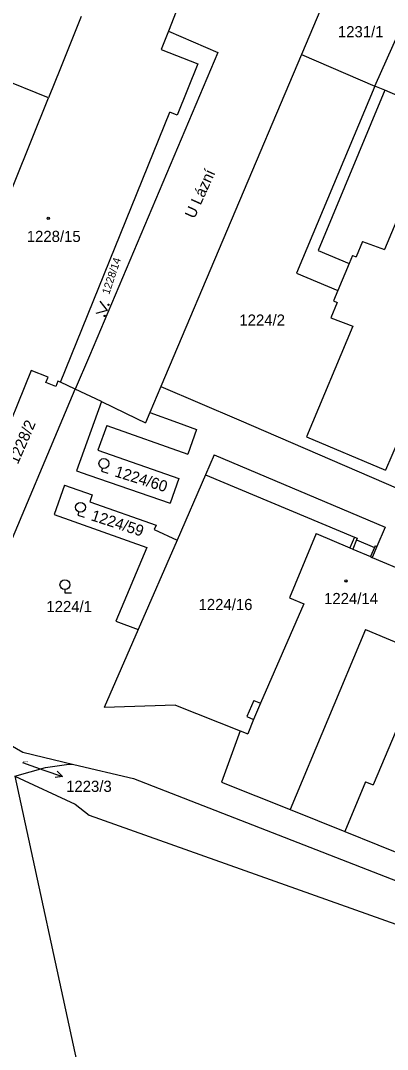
# Model space of a CAD drawing. Extents: x -593183 to -588034, y -1130415 to -1124994.
# Drawn here: x -590703 to -590647.1, y -1129242.7 to -1129085.7 of the extents above; entities that cross this region are included whole.
import ezdxf

# ---------------------------------------------------------------- set-up
doc = ezdxf.new("R2010")
doc.units = 0
for name, color, linetype in [('Vrstva 1', 7, 'Continuous'), ('Vrstva 15', 7, 'Continuous'), ('Vrstva 16', 7, 'Continuous'), ('Vrstva 18', 7, 'Continuous'), ('Vrstva 19', 7, 'Continuous'), ('Vrstva 25', 7, 'Continuous'), ('Vrstva 4', 7, 'Continuous')]:
    doc.layers.add(name, color=color, linetype=linetype)

msp = doc.modelspace()

# ---------------------------------------------------------------- linework, layer by layer
at = {"layer": 'Vrstva 1'}
for p, q in [((-590678.88, -1129083.46), (-590680.43, -1129087.36)), ((-590656.62, -1129082.61), (-590660.13, -1129090.9)), ((-590680.43, -1129087.36), (-590681.54, -1129090.14)), ((-590680.43, -1129087.36), (-590672.88, -1129090.61)), ((-590648.96, -1129095.73), (-590645.3, -1129087.57)), ((-590681.54, -1129090.14), (-590675.97, -1129092.36)), ((-590698.72, -1129097.53), (-590713.15, -1129091.73)), ((-590672.88, -1129090.61), (-590692.45, -1129136.87)), ((-590660.13, -1129090.9), (-590681.59, -1129141.55)), ((-590660.13, -1129090.9), (-590648.96, -1129095.73)), ((-590675.97, -1129092.36), (-590679.11, -1129100.19)), ((-590647.43, -1129096.37), (-590648.96, -1129095.73)), ((-590634.87, -1129101.81), (-590647.43, -1129096.37)), ((-590713.49, -1129134.26), (-590698.72, -1129097.53)), ((-590696.87, -1129140.93), (-590680.23, -1129099.71)), ((-590679.11, -1129100.19), (-590680.23, -1129099.71)), ((-590640.6, -1129104.14), (-590647.51, -1129120.69)), ((-590650.84, -1129119.46), (-590651.82, -1129121.8)), ((-590650.84, -1129119.46), (-590647.51, -1129120.69)), ((-590652.37, -1129121.57), (-590652.88, -1129122.79)), ((-590652.37, -1129121.57), (-590651.82, -1129121.8)), ((-590652.88, -1129122.79), (-590654.61, -1129126.93)), ((-590654.61, -1129126.93), (-590655.28, -1129128.52)), ((-590654.72, -1129128.75), (-590655.7, -1129131.09)), ((-590655.28, -1129128.52), (-590654.72, -1129128.75)), ((-590655.7, -1129131.09), (-590652.35, -1129132.37)), ((-590652.35, -1129132.37), (-590659.37, -1129149.27)), ((-590692.45, -1129136.87), (-590694.63, -1129141.99)), ((-590701.38, -1129139.11), (-590708.52, -1129156.79)), ((-590698.78, -1129140.16), (-590701.38, -1129139.11)), ((-590699.1, -1129140.95), (-590698.78, -1129140.16)), ((-590714.96, -1129190.19), (-590694.63, -1129141.99)), ((-590697.61, -1129141.55), (-590699.1, -1129140.95)), ((-590697.29, -1129140.76), (-590697.61, -1129141.55)), ((-590696.87, -1129140.93), (-590697.29, -1129140.76)), ((-590694.63, -1129141.99), (-590696.87, -1129140.93)), ((-590690.65, -1129143.87), (-590694.63, -1129141.99)), ((-590681.59, -1129141.55), (-590683.29, -1129145.55)), ((-590681.59, -1129141.55), (-590669.72, -1129146.67)), ((-590642.51, -1129143.03), (-590647.36, -1129154.32)), ((-590690.65, -1129143.87), (-590694.46, -1129154.43)), ((-590690.65, -1129143.87), (-590685.29, -1129146.44)), ((-590685.29, -1129146.44), (-590683.94, -1129147.09)), ((-590683.29, -1129145.55), (-590683.94, -1129147.09)), ((-590683.29, -1129145.55), (-590679.06, -1129147.07)), ((-590669.72, -1129146.67), (-590631.78, -1129163.04)), ((-590689.82, -1129147.54), (-590691.18, -1129151.28)), ((-590689.82, -1129147.54), (-590677.5, -1129151.87)), ((-590679.06, -1129147.07), (-590676.16, -1129148.11)), ((-590676.16, -1129148.11), (-590677.5, -1129151.87)), ((-590659.37, -1129149.27), (-590647.36, -1129154.32)), ((-590691.18, -1129151.28), (-590678.84, -1129155.61)), ((-590673.45, -1129151.98), (-590674.8, -1129155.06)), ((-590673.45, -1129151.98), (-590647.4, -1129163.03)), ((-590694.46, -1129154.43), (-590692.56, -1129155.08)), ((-590692.56, -1129155.08), (-590680.17, -1129159.34)), ((-590678.84, -1129155.61), (-590680.17, -1129159.34)), ((-590674.8, -1129155.06), (-590679.12, -1129164.99)), ((-590696.29, -1129156.6), (-590697.86, -1129161.09)), ((-590696.29, -1129156.6), (-590692.04, -1129158.09)), ((-590692.04, -1129158.09), (-590692.42, -1129159.18)), ((-590692.42, -1129159.18), (-590682.31, -1129162.74)), ((-590697.86, -1129161.09), (-590683.74, -1129166.14)), ((-590682.31, -1129162.74), (-590682.59, -1129163.4)), ((-590682.59, -1129163.4), (-590679.12, -1129164.99)), ((-590657.93, -1129163.99), (-590661.99, -1129173.81)), ((-590657.93, -1129163.99), (-590652.77, -1129166.18)), ((-590647.4, -1129163.03), (-590648.66, -1129165.99)), ((-590679.12, -1129164.99), (-590685.06, -1129178.64)), ((-590652.08, -1129164.54), (-590652.77, -1129166.18)), ((-590652.08, -1129164.54), (-590651.64, -1129164.7)), ((-590651.64, -1129164.7), (-590651.75, -1129164.98)), ((-590651.75, -1129164.98), (-590649.03, -1129166.13)), ((-590683.74, -1129166.14), (-590688.47, -1129177.35)), ((-590648.66, -1129165.99), (-590649.36, -1129167.63)), ((-590648.92, -1129165.85), (-590649.03, -1129166.13)), ((-590648.92, -1129165.85), (-590648.66, -1129165.99)), ((-590649.36, -1129167.63), (-590644.04, -1129169.88)), ((-590659.79, -1129174.72), (-590666.42, -1129189.88)), ((-590661.99, -1129173.81), (-590659.79, -1129174.72)), ((-590688.47, -1129177.35), (-590685.06, -1129178.64)), ((-590685.06, -1129178.64), (-590690.25, -1129190.56)), ((-590679.34, -1129190.19), (-590690.25, -1129190.56)), ((-590679.34, -1129190.19), (-590669.48, -1129194.1)), ((-590667.41, -1129189.45), (-590668.48, -1129191.91)), ((-590667.41, -1129189.45), (-590666.42, -1129189.88)), ((-590668.48, -1129191.91), (-590667.49, -1129192.34)), ((-590667.49, -1129192.34), (-590668.32, -1129194.56)), ((-590708.97, -1129193.69), (-590702.65, -1129197.37)), ((-590669.48, -1129194.1), (-590672.33, -1129201.93)), ((-590669.48, -1129194.1), (-590668.32, -1129194.56)), ((-590702.65, -1129197.37), (-590694.85, -1129199.21)), ((-590694.85, -1129199.21), (-590685.78, -1129201.35)), ((-590703.84, -1129201.02), (-590694.66, -1129205.29)), ((-590703.84, -1129201.02), (-590683.68, -1129294.09)), ((-590685.78, -1129201.35), (-590642.94, -1129218.06)), ((-590672.33, -1129201.93), (-590661.89, -1129206.12)), ((-590694.66, -1129205.29), (-590692.54, -1129206.97)), ((-590661.89, -1129206.12), (-590653.54, -1129209.47)), ((-590692.54, -1129206.97), (-590641.36, -1129225.14)), ((-590653.54, -1129209.47), (-590643.25, -1129213.6))]:
    msp.add_line(p, q, dxfattribs=at)
msp.add_lwpolyline([(-590703.84, -1129201.02), (-590699.19, -1129199.67), (-590695.61, -1129199.17), (-590694.85, -1129199.21)], dxfattribs=at)
at = {"layer": 'Vrstva 16'}
msp.add_line((-590702.67, -1129198.91), (-590699.42, -1129200.07), dxfattribs=at)
at = {"layer": 'Vrstva 25'}
for p, q in [((-590690.49, -1129154.02), (-590690.64, -1129154.5)), ((-590690.64, -1129154.5), (-590689.66, -1129154.81)), ((-590694.08, -1129160.7), (-590694.23, -1129161.18)), ((-590694.23, -1129161.18), (-590693.26, -1129161.5)), ((-590696.22, -1129172.55), (-590696.22, -1129173.05)), ((-590696.22, -1129173.05), (-590695.2, -1129173.05)), ((-590699.42, -1129200.07), (-590696.59, -1129201.08))]:
    msp.add_line(p, q, dxfattribs=at)
for points in [[(-590690.87, -1129128.56), (-590689.76, -1129129.98), (-590691.5, -1129130.45)], [(-590697.37, -1129200.27), (-590696.59, -1129201.08), (-590697.7, -1129201.21)]]:
    msp.add_lwpolyline(points, dxfattribs=at)
for centre, radius in [((-590698.76, -1129115.9), 0.175), ((-590698.76, -1129115.9), 0.15), ((-590689.57, -1129129.09), 0.1), ((-590690.14, -1129130.8), 0.1), ((-590690.27, -1129153.31), 0.75), ((-590693.84, -1129159.99), 0.75), ((-590696.22, -1129171.8), 0.75), ((-590653.38, -1129171.22), 0.175), ((-590653.38, -1129171.22), 0.15)]:
    msp.add_circle(centre, radius, dxfattribs=at)
at = {"layer": 'Vrstva 4'}
for p, q in [((-590693.73, -1129085.1), (-590696.9, -1129093)), ((-590696.9, -1129093), (-590698.72, -1129097.53)), ((-590648.96, -1129095.73), (-590660.92, -1129124.29)), ((-590647.43, -1129096.37), (-590657.59, -1129120.8)), ((-590657.59, -1129120.8), (-590652.88, -1129122.79)), ((-590660.92, -1129124.29), (-590654.61, -1129126.93)), ((-590674.8, -1129155.06), (-590652.08, -1129164.54)), ((-590651.75, -1129164.98), (-590652.34, -1129166.36)), ((-590652.77, -1129166.18), (-590652.34, -1129166.36)), ((-590652.34, -1129166.36), (-590649.62, -1129167.51)), ((-590649.03, -1129166.13), (-590649.62, -1129167.51)), ((-590649.62, -1129167.51), (-590649.36, -1129167.63)), ((-590650.4, -1129178.64), (-590661.89, -1129206.12)), ((-590650.4, -1129178.64), (-590640.94, -1129182.6)), ((-590640.94, -1129182.6), (-590649.21, -1129202.35)), ((-590666.42, -1129189.88), (-590667.49, -1129192.34)), ((-590650.37, -1129201.87), (-590653.54, -1129209.47)), ((-590650.37, -1129201.87), (-590649.21, -1129202.35))]:
    msp.add_line(p, q, dxfattribs=at)

# ---------------------------------------------------------------- texts
at = {"layer": 'Vrstva 15'}
msp.add_text('U Lázní', height=1.7, rotation=65.7101, dxfattribs=at).set_placement((-590676.47, -1129116.07))
at = {"layer": 'Vrstva 16'}
msp.add_text('1223/3', height=1.7, dxfattribs=at).set_placement((-590696.03, -1129203.41))
at = {"layer": 'Vrstva 18'}
for s, height, p in [('1231/1', 1.7, (-590654.6, -1129088.29)), ('1224/2', 1.7, (-590669.62, -1129132.28)), ('1224/1', 1.7, (-590699.04, -1129175.98)), ('1224/16', 1.7, (-590675.84, -1129175.67)), ('1223/3', 0.2, (-590702.67, -1129198.91))]:
    msp.add_text(s, height=height, dxfattribs=at).set_placement(p)
for s, height, rotation, p in [('1228/14', 1.19, 71.5712, (-590689.47, -1129127.61)), ('1228/2', 1.7, 66.5154, (-590703.39, -1129153.54)), ('1224/60', 1.7, 342.6249, (-590688.75, -1129155.25)), ('1224/59', 1.7, 342.045, (-590692.35, -1129161.95))]:
    msp.add_text(s, height=height, rotation=rotation, dxfattribs=at).set_placement(p)
at = {"layer": 'Vrstva 19'}
for s, p in [('1228/15', (-590702.03, -1129119.52)), ('1224/14', (-590656.71, -1129174.76))]:
    msp.add_text(s, height=1.7, dxfattribs=at).set_placement(p)

doc.saveas('drawing.dxf')
